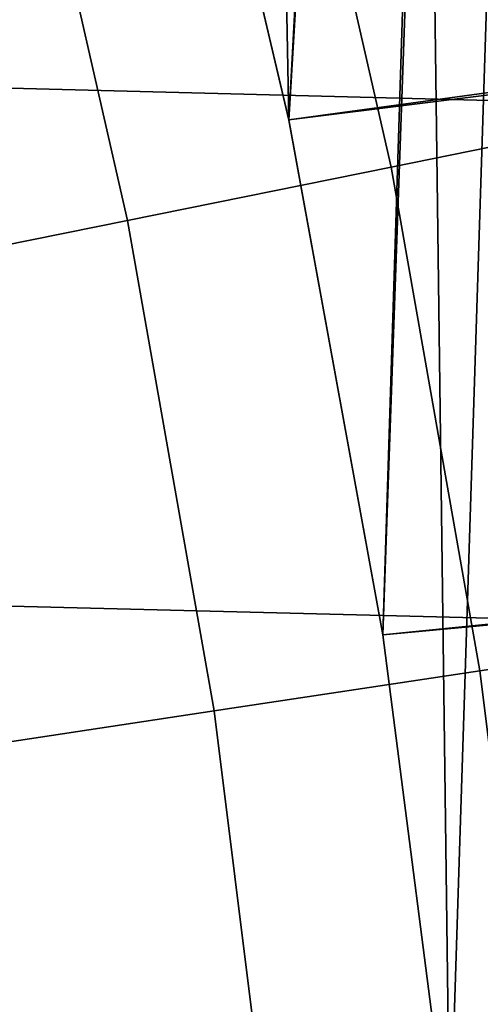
# Model space of a CAD drawing. Header units: metres. Extents: x -248 to 28, y -28 to 28.
# Tile 471 of 507: x 24.62 to 25.79, y 3.04 to 5.54. Entities that reach past the tile are written whole.
import ezdxf

# ---------------------------------------------------------------- set-up
doc = ezdxf.new("R2010")
doc.units = ezdxf.units.M
doc.layers.add('solid_10_061_053_XXX', color=7, linetype='CONTINUOUS')

msp = doc.modelspace()

# ---------------------------------------------------------------- linework, layer by layer
at = {"layer": 'solid_10_061_053_XXX'}
for points in [[(24.995497, 6.582659, 118), (25.30131, 5.286795, 118), (25.235916, 8.719999, 118), (25.004536, 9.362863, 118)], [(25.30131, 5.286795, 118), (25.450794, 8.071371, 118), (25.235916, 8.719999, 118)], [(24.995497, 6.582659, 25), (25.252592, 8.67159, 25), (25.465034, 8.026333, 25), (25.30131, 5.286795, 25)], [(25.30131, 5.286795, 118), (25.53981, 3.978022, 118), (25.649004, 7.417444, 118), (25.450794, 8.071371, 118)], [(25.30131, 5.286795, 25), (25.465034, 8.026333, 25), (25.661005, 7.375817, 25), (25.53981, 3.978022, 25)], [(-25.284929, 7.93235, -9.8), (25.654243, 6.641504, -9.8), (25.957792, 5.333158, -9.8), (-25.654264, 6.641425, -9.8)], [(25.53981, 3.978022, 118), (25.710732, 2.657897, 118), (25.649004, 7.417444, 118)], [(25.710732, 2.657897, 118), (25.813505, 1.33007, 118), (25.830399, 6.75873, 118), (25.649004, 7.417444, 118)], [(25.53981, 3.978022, 25), (25.661005, 7.375817, 25), (25.840338, 6.72063, 25), (25.710732, 2.657897, 25)], [(26.397585, 6.721651, 118.503029), (26.641464, 5.470762, 118.5), (24.995487, 6.582701, 118.5), (26.330185, 6.813102, 118.5)], [(25.301214, 5.287237, 24.5), (26.348804, 5.41759, 24.5), (26.040401, 6.7459, 24.5), (24.995485, 6.58271, 24.5)], [(25.813505, 1.33007, 25), (25.710732, 2.657897, 25), (25.840338, 6.72063, 25)], [(-25.654264, 6.641425, -9.8), (25.957792, 5.333158, -9.8), (26.194746, 4.010602, -9.8), (-25.957809, 5.333074, -9.8)], [(25.789051, 6.566699, -9.793713), (25.957792, 5.333158, -9.8), (25.654243, 6.641504, -9.8)], [(25.272211, 6.435095, 135.939667), (25.561558, 5.16738, 135.939667), (26.174681, 5.291326, 134.685471), (25.878393, 6.589448, 134.685471)], [(24.995497, 6.582659, 25), (25.30131, 5.286795, 25), (25.301214, 5.287237, 24.5), (24.995485, 6.58271, 24.5)], [(24.995487, 6.582701, 118.5), (25.301212, 5.287242, 118.5), (25.30131, 5.286795, 118), (24.995497, 6.582659, 118)], [(26.641464, 5.470762, 118.5), (25.301212, 5.287242, 118.5), (24.995487, 6.582701, 118.5)], [(24.608984, 6.266217, 137.162735), (24.890739, 5.031772, 137.162735), (25.561558, 5.16738, 135.939667), (25.272211, 6.435095, 135.939667)], [(24.890739, 5.031772, 137.162735), (24.608984, 6.266217, 137.162735), (23.890213, 6.083196, 138.351929), (24.163736, 4.884805, 138.351929)], [(26.641464, 5.470762, 118.5), (26.884398, 4.114105, 118.5), (25.539848, 3.977733, 118.5), (25.301212, 5.287242, 118.5)], [(25.53985, 3.977724, 24.5), (26.589502, 4.075323, 24.5), (26.348804, 5.41759, 24.5), (25.301214, 5.287237, 24.5)], [(-25.957809, 5.333074, -9.8), (26.194746, 4.010602, -9.8), (26.364351, 2.677873, -9.8), (-26.194759, 4.010514, -9.8)], [(25.301212, 5.287242, 118.5), (25.539848, 3.977733, 118.5), (25.53981, 3.978022, 118), (25.30131, 5.286795, 118)], [(25.30131, 5.286795, 25), (25.53981, 3.978022, 25), (25.53985, 3.977724, 24.5), (25.301214, 5.287237, 24.5)], [(25.561558, 5.16738, 135.939667), (25.787355, 3.886818, 135.939667), (26.405895, 3.980048, 134.685471), (26.174681, 5.291326, 134.685471)], [(24.890739, 5.031772, 137.162735), (25.110611, 3.784816, 137.162735), (25.787355, 3.886818, 135.939667), (25.561558, 5.16738, 135.939667)], [(25.110611, 3.784816, 137.162735), (24.890739, 5.031772, 137.162735), (24.163736, 4.884805, 138.351929), (24.377188, 3.67427, 138.351929)], [(26.884398, 4.114105, 118.5), (27.058289, 2.746946, 118.5), (25.710758, 2.657669, 118.5), (25.539848, 3.977733, 118.5)], [(25.710758, 2.657663, 24.5), (26.761873, 2.722493, 24.5), (26.589502, 4.075323, 24.5), (25.53985, 3.977724, 24.5)], [(-26.194759, 4.010514, -9.8), (26.364351, 2.677873, -9.8), (26.466129, 1.339522, -9.8), (-26.364359, 2.677795, -9.8)], [(25.53981, 3.978022, 25), (25.710732, 2.657897, 25), (25.710758, 2.657663, 24.5), (25.53985, 3.977724, 24.5)], [(25.710758, 2.657669, 118.5), (25.710732, 2.657897, 118), (25.53981, 3.978022, 118), (25.539848, 3.977733, 118.5)], [(25.787355, 3.886818, 135.939667), (25.949041, 2.596593, 135.939667), (26.571459, 2.658875, 134.685471), (26.405895, 3.980048, 134.685471)], [(25.110611, 3.784816, 137.162735), (25.268053, 2.52845, 137.162735), (25.949041, 2.596593, 135.939667), (25.787355, 3.886818, 135.939667)], [(25.268053, 2.52845, 137.162735), (25.110611, 3.784816, 137.162735), (24.377188, 3.67427, 138.351929), (24.530031, 2.4546, 138.351929)]]:
    msp.add_3dface(points, dxfattribs=at)

doc.saveas('drawing.dxf')
